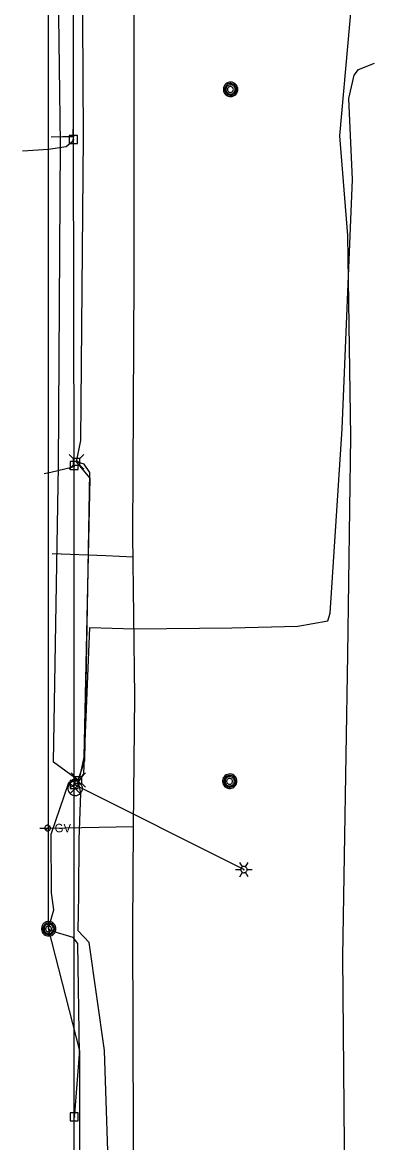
# Model space of a CAD drawing. Extents: x 596028 to 606371, y 330010 to 403088.
# Drawn here: x 602043 to 602203, y 373093 to 373603 of the extents above; entities that cross this region are included whole.
import ezdxf

# ---------------------------------------------------------------- set-up
doc = ezdxf.new("R2010")
doc.units = 0
for name, color, linetype in [('E_LTG', 7, 'Continuous'), ('E_SIG', 7, 'Continuous'), ('E_UTL_AG_Bold', 7, 'Continuous'), ('E_UTL_E_UG', 7, 'Continuous'), ('E_UTL_EPowerPole', 7, 'Continuous'), ('E_UTL_FO_UG', 7, 'Continuous'), ('E_UTL_G', 7, 'Continuous'), ('E_UTL_G_UG', 7, 'Continuous'), ('E_UTL_MH', 7, 'Continuous'), ('E_UTL_Overhead', 7, 'Continuous'), ('E_UTL_T_UG', 7, 'Continuous')]:
    doc.layers.add(name, color=color, linetype=linetype)

msp = doc.modelspace()

# ---------------------------------------------------------------- linework, layer by layer
at = {"layer": 'E_LTG'}
for points in [[(602140.09, 373217.23), (602142.47, 373217.23)], [(602143.18, 373218.46), (602141.99, 373220.53)], [(602145.32, 373217.23), (602145.3, 373217.5), (602145.22, 373217.76), (602145.1, 373218), (602144.93, 373218.21), (602144.72, 373218.39), (602144.49, 373218.53), (602144.23, 373218.61), (602143.96, 373218.65), (602143.69, 373218.64), (602143.43, 373218.58), (602143.18, 373218.46), (602142.96, 373218.31), (602142.77, 373218.11), (602142.63, 373217.88), (602142.52, 373217.63), (602142.47, 373217.36), (602142.47, 373217.09), (602142.52, 373216.82), (602142.63, 373216.57), (602142.77, 373216.34), (602142.96, 373216.15), (602143.18, 373215.99), (602143.43, 373215.88), (602143.69, 373215.81), (602143.96, 373215.8), (602144.23, 373215.84), (602144.49, 373215.93), (602144.72, 373216.06), (602144.93, 373216.24), (602145.1, 373216.45), (602145.22, 373216.69), (602145.3, 373216.96), (602145.32, 373217.23)], [(602145.32, 373217.23), (602145.3, 373217.5), (602145.22, 373217.76), (602145.1, 373218), (602144.93, 373218.21), (602144.72, 373218.39), (602144.49, 373218.53), (602144.23, 373218.61), (602143.96, 373218.65), (602143.69, 373218.64), (602143.43, 373218.58), (602143.18, 373218.46), (602142.96, 373218.31), (602142.77, 373218.11), (602142.63, 373217.88), (602142.52, 373217.63), (602142.47, 373217.36), (602142.47, 373217.09), (602142.52, 373216.82), (602142.63, 373216.57), (602142.77, 373216.34), (602142.96, 373216.15), (602143.18, 373215.99), (602143.43, 373215.88), (602143.69, 373215.81), (602143.96, 373215.8), (602144.23, 373215.84), (602144.49, 373215.93), (602144.72, 373216.06), (602144.93, 373216.24), (602145.1, 373216.45), (602145.22, 373216.69), (602145.3, 373216.96), (602145.32, 373217.23)], [(602145.32, 373217.23), (602145.3, 373217.5), (602145.22, 373217.76), (602145.1, 373218), (602144.93, 373218.21), (602144.72, 373218.39), (602144.49, 373218.53), (602144.23, 373218.61), (602143.96, 373218.65), (602143.69, 373218.64), (602143.43, 373218.58), (602143.18, 373218.46), (602142.96, 373218.31), (602142.77, 373218.11), (602142.63, 373217.88), (602142.52, 373217.63), (602142.47, 373217.36), (602142.47, 373217.09), (602142.52, 373216.82), (602142.63, 373216.57), (602142.77, 373216.34), (602142.96, 373216.15), (602143.18, 373215.99), (602143.43, 373215.88), (602143.69, 373215.81), (602143.96, 373215.8), (602144.23, 373215.84), (602144.49, 373215.93), (602144.72, 373216.06), (602144.93, 373216.24), (602145.1, 373216.45), (602145.22, 373216.69), (602145.3, 373216.96), (602145.32, 373217.23)], [(602144.01, 373217.23), (602144.01, 373217.25), (602144.01, 373217.27), (602144, 373217.29), (602143.98, 373217.31), (602143.96, 373217.32), (602143.95, 373217.33), (602143.92, 373217.34), (602143.9, 373217.34), (602143.88, 373217.34), (602143.86, 373217.34), (602143.84, 373217.33), (602143.82, 373217.32), (602143.8, 373217.3), (602143.79, 373217.28), (602143.78, 373217.26), (602143.78, 373217.24), (602143.78, 373217.21), (602143.78, 373217.19), (602143.79, 373217.17), (602143.8, 373217.15), (602143.82, 373217.14), (602143.84, 373217.12), (602143.86, 373217.11), (602143.88, 373217.11), (602143.9, 373217.11), (602143.92, 373217.11), (602143.95, 373217.12), (602143.96, 373217.13), (602143.98, 373217.14), (602144, 373217.16), (602144.01, 373217.18), (602144.01, 373217.2), (602144.01, 373217.23)], [(602144.61, 373218.46), (602145.8, 373220.53)], [(602145.32, 373217.23), (602147.71, 373217.23)], [(602141.99, 373213.93), (602143.18, 373215.99)], [(602145.8, 373213.93), (602144.61, 373215.99)]]:
    msp.add_lwpolyline(points, dxfattribs=at)
at = {"layer": 'E_SIG'}
for points in [[(602070.48, 373254.22), (602070.42, 373254.84), (602070.24, 373255.45), (602069.95, 373256), (602069.57, 373256.5), (602069.09, 373256.91), (602068.55, 373257.22), (602067.96, 373257.43), (602067.34, 373257.52), (602066.71, 373257.49), (602066.1, 373257.34), (602065.53, 373257.08), (602065.02, 373256.71), (602064.58, 373256.26), (602064.25, 373255.73), (602064.01, 373255.15), (602063.89, 373254.53), (602063.89, 373253.91), (602064.01, 373253.29), (602064.25, 373252.71), (602064.58, 373252.18), (602065.02, 373251.73), (602065.53, 373251.36), (602066.1, 373251.1), (602066.71, 373250.95), (602067.34, 373250.92), (602067.96, 373251.01), (602068.55, 373251.22), (602069.09, 373251.53), (602069.57, 373251.94), (602069.95, 373252.44), (602070.24, 373252.99), (602070.42, 373253.6), (602070.48, 373254.22)], [(602069.44, 373256.55), (602064.83, 373251.9)], [(602064.83, 373256.51), (602069.48, 373251.85)]]:
    msp.add_lwpolyline(points, dxfattribs=at)
at = {"layer": 'E_UTL_AG_Bold'}
for points in [[(602066.18, 373404.51), (602064.43, 373406.26)], [(602069.28, 373404.51), (602071.03, 373406.26)], [(602066.18, 373401.41), (602064.43, 373399.66)], [(602069.28, 373404.51), (602066.18, 373404.51)], [(602066.18, 373404.51), (602066.18, 373401.41)], [(602066.18, 373401.41), (602069.28, 373401.41)], [(602069.28, 373401.41), (602069.28, 373404.51)], [(602069.28, 373401.41), (602071.03, 373399.66)], [(602067.03, 373259.55), (602065.28, 373261.31)], [(602070.13, 373259.55), (602067.03, 373259.55)], [(602067.03, 373259.55), (602067.03, 373256.46)], [(602070.13, 373259.55), (602071.88, 373261.31)], [(602070.13, 373256.46), (602070.13, 373259.55)], [(602067.03, 373256.46), (602065.28, 373254.71)], [(602067.03, 373256.46), (602070.13, 373256.46)], [(602070.13, 373256.46), (602071.88, 373254.71)]]:
    msp.add_lwpolyline(points, dxfattribs=at)
at = {"layer": 'E_UTL_E_UG'}
for points in [[(602189.83, 372554.06), (602190.44, 372619.03), (602189.27, 372718.25), (602189.23, 372778.42), (602189.75, 372830), (602187.06, 372900.33), (602191.33, 372932.65), (602189.94, 372977.88), (602189.57, 373091.61), (602188.9, 373177.68), (602191.21, 373315.12), (602192.48, 373414.48), (602191.12, 373506.07), (602187.54, 373551.4), (602192.95, 373612.54), (602191.22, 373709.93), (602188.61, 373826.39), (602190.06, 373932.35), (602190.26, 374051.96), (602192.97, 374107.93), (602191.87, 374137.94), (602190.9, 374174.67), (602191.01, 374175.79)], [(602066.76, 373255.95), (602068.55, 373256.95), (602071.1, 373260.89), (602073.77, 373327.48), (602094.08, 373326.89), (602138.38, 373327.4), (602168.36, 373328.08), (602182.12, 373330.52), (602183.05, 373333.99), (602188.58, 373418), (602193.31, 373531.58), (602191.66, 373568.44), (602194.08, 373579.05), (602195.95, 373581.68), (602203.31, 373584.58)], [(602066.33, 373549.72), (602065.6, 373548.57), (602063.11, 373546.35), (602054.95, 373545.28), (602043.17, 373544.44)], [(602053.11, 373397.69), (602056.07, 373398.3), (602065.62, 373400.49), (602066.7, 373401.26)]]:
    msp.add_lwpolyline(points, dxfattribs=at)
at = {"layer": 'E_UTL_EPowerPole'}
for points in [[(602066.3, 373551.56), (602066.3, 373554.47)], [(602068.14, 373551.56), (602064.45, 373551.56)], [(602064.45, 373551.56), (602064.45, 373547.87)], [(602066.57, 373549.72), (602066.56, 373549.76), (602066.55, 373549.81), (602066.53, 373549.85), (602066.5, 373549.88), (602066.47, 373549.91), (602066.43, 373549.94), (602066.39, 373549.95), (602066.34, 373549.96), (602066.29, 373549.95), (602066.25, 373549.94), (602066.21, 373549.93), (602066.17, 373549.9), (602066.14, 373549.87), (602066.12, 373549.83), (602066.1, 373549.79), (602066.09, 373549.74), (602066.09, 373549.7), (602066.1, 373549.65), (602066.12, 373549.61), (602066.14, 373549.57), (602066.17, 373549.54), (602066.21, 373549.51), (602066.25, 373549.49), (602066.29, 373549.48), (602066.34, 373549.48), (602066.39, 373549.49), (602066.43, 373549.5), (602066.47, 373549.52), (602066.5, 373549.55), (602066.53, 373549.59), (602066.55, 373549.63), (602066.56, 373549.67), (602066.57, 373549.72)], [(602068.14, 373547.87), (602068.14, 373551.56)], [(602064.45, 373547.87), (602068.14, 373547.87)], [(602066.67, 373403.11), (602066.67, 373406.02)], [(602068.52, 373403.11), (602064.83, 373403.11)], [(602064.83, 373403.11), (602064.83, 373399.42)], [(602066.94, 373401.26), (602066.94, 373401.31), (602066.93, 373401.35), (602066.9, 373401.39), (602066.88, 373401.43), (602066.84, 373401.46), (602066.8, 373401.48), (602066.76, 373401.5), (602066.72, 373401.5), (602066.67, 373401.5), (602066.63, 373401.49), (602066.58, 373401.47), (602066.55, 373401.44), (602066.52, 373401.41), (602066.49, 373401.37), (602066.48, 373401.33), (602066.47, 373401.29), (602066.47, 373401.24), (602066.48, 373401.2), (602066.49, 373401.15), (602066.52, 373401.12), (602066.55, 373401.08), (602066.58, 373401.06), (602066.63, 373401.04), (602066.67, 373401.03), (602066.72, 373401.03), (602066.76, 373401.03), (602066.8, 373401.05), (602066.84, 373401.07), (602066.88, 373401.1), (602066.9, 373401.14), (602066.93, 373401.18), (602066.94, 373401.22), (602066.94, 373401.26)], [(602068.52, 373399.42), (602068.52, 373403.11)], [(602064.83, 373399.42), (602068.52, 373399.42)], [(602066.73, 373257.79), (602066.73, 373260.7)], [(602068.57, 373257.79), (602064.89, 373257.79)], [(602064.89, 373257.79), (602064.89, 373254.1)], [(602064.89, 373254.1), (602068.57, 373254.1)], [(602067, 373255.95), (602067, 373255.99), (602066.98, 373256.04), (602066.96, 373256.08), (602066.94, 373256.11), (602066.9, 373256.14), (602066.86, 373256.17), (602066.82, 373256.18), (602066.77, 373256.19), (602066.73, 373256.19), (602066.68, 373256.17), (602066.64, 373256.16), (602066.61, 373256.13), (602066.58, 373256.1), (602066.55, 373256.06), (602066.53, 373256.02), (602066.53, 373255.97), (602066.53, 373255.93), (602066.53, 373255.88), (602066.55, 373255.84), (602066.58, 373255.8), (602066.61, 373255.77), (602066.64, 373255.74), (602066.68, 373255.72), (602066.73, 373255.71), (602066.77, 373255.71), (602066.82, 373255.72), (602066.86, 373255.73), (602066.9, 373255.76), (602066.94, 373255.78), (602066.96, 373255.82), (602066.98, 373255.86), (602067, 373255.9), (602067, 373255.95)], [(602068.57, 373254.1), (602068.57, 373257.79)], [(602068.53, 373106.48), (602064.84, 373106.48)], [(602064.84, 373106.48), (602064.84, 373102.79)], [(602066.68, 373106.48), (602066.68, 373109.39)], [(602068.53, 373102.79), (602068.53, 373106.48)], [(602064.84, 373102.79), (602068.53, 373102.79)], [(602066.95, 373104.63), (602066.95, 373104.68), (602066.94, 373104.72), (602066.92, 373104.76), (602066.89, 373104.8), (602066.85, 373104.83), (602066.81, 373104.85), (602066.77, 373104.87), (602066.73, 373104.87), (602066.68, 373104.87), (602066.64, 373104.86), (602066.6, 373104.84), (602066.56, 373104.81), (602066.53, 373104.78), (602066.5, 373104.74), (602066.49, 373104.7), (602066.48, 373104.66), (602066.48, 373104.61), (602066.49, 373104.57), (602066.5, 373104.53), (602066.53, 373104.49), (602066.56, 373104.45), (602066.6, 373104.43), (602066.64, 373104.41), (602066.68, 373104.4), (602066.73, 373104.4), (602066.77, 373104.4), (602066.81, 373104.42), (602066.85, 373104.44), (602066.89, 373104.47), (602066.92, 373104.51), (602066.94, 373104.55), (602066.95, 373104.59), (602066.95, 373104.63)]]:
    msp.add_lwpolyline(points, dxfattribs=at)
at = {"layer": 'E_UTL_FO_UG'}
msp.add_lwpolyline([(602066.66, 373551.03), (602061.54, 373550.93), (602056.28, 373550.75)], dxfattribs=at)
at = {"layer": 'E_UTL_G'}
for points in [[(602055.91, 373236.13), (602055.89, 373236.38), (602055.82, 373236.61), (602055.71, 373236.83), (602055.55, 373237.02), (602055.37, 373237.18), (602055.16, 373237.3), (602054.93, 373237.38), (602054.69, 373237.42), (602054.44, 373237.4), (602054.21, 373237.35), (602053.98, 373237.25), (602053.79, 373237.1), (602053.62, 373236.93), (602053.49, 373236.72), (602053.39, 373236.5), (602053.35, 373236.26), (602053.35, 373236.01), (602053.39, 373235.77), (602053.49, 373235.55), (602053.62, 373235.34), (602053.79, 373235.16), (602053.98, 373235.02), (602054.21, 373234.92), (602054.44, 373234.86), (602054.69, 373234.85), (602054.93, 373234.89), (602055.16, 373234.97), (602055.37, 373235.09), (602055.55, 373235.25), (602055.71, 373235.44), (602055.82, 373235.66), (602055.89, 373235.89), (602055.91, 373236.13)], [(602053.72, 373235.23), (602055.53, 373237.04)]]:
    msp.add_lwpolyline(points, dxfattribs=at)
at = {"layer": 'E_UTL_G_UG'}
for points in [[(602093.24, 372526.91), (602093.15, 372614.92), (602093, 372673.07), (602092.69, 372750.6), (602092.43, 372825.78), (602093.25, 372943.6), (602093.79, 373049.75), (602093.43, 373190.49), (602093.73, 373236.89), (602094.23, 373296.11), (602093.44, 373369.57), (602093.99, 373486.76), (602093.92, 373578.62), (602094.06, 373687.99)], [(602056.65, 373361.26), (602081.14, 373360.23), (602093.55, 373359.66)], [(602051.12, 373236.11), (602054.63, 373236.13), (602093.73, 373236.89)]]:
    msp.add_lwpolyline(points, dxfattribs=at)
at = {"layer": 'E_UTL_MH'}
for points in [[(602141.13, 373572.6), (602141.07, 373573.22), (602140.9, 373573.82), (602140.61, 373574.38), (602140.22, 373574.87), (602139.75, 373575.28), (602139.2, 373575.6), (602138.61, 373575.8), (602137.99, 373575.89), (602137.36, 373575.86), (602136.75, 373575.71), (602136.18, 373575.45), (602135.67, 373575.09), (602135.24, 373574.63), (602134.9, 373574.11), (602134.67, 373573.52), (602134.55, 373572.91), (602134.55, 373572.28), (602134.67, 373571.67), (602134.9, 373571.08), (602135.24, 373570.56), (602135.67, 373570.1), (602136.18, 373569.74), (602136.75, 373569.48), (602137.36, 373569.33), (602137.99, 373569.3), (602138.61, 373569.39), (602139.2, 373569.59), (602139.75, 373569.91), (602140.22, 373570.32), (602140.61, 373570.81), (602140.9, 373571.37), (602141.07, 373571.97), (602141.13, 373572.6)], [(602140.52, 373572.59), (602140.47, 373573.1), (602140.33, 373573.59), (602140.09, 373574.04), (602139.78, 373574.44), (602139.39, 373574.77), (602138.95, 373575.03), (602138.47, 373575.19), (602137.97, 373575.26), (602137.46, 373575.24), (602136.96, 373575.12), (602136.5, 373574.91), (602136.09, 373574.61), (602135.74, 373574.25), (602135.46, 373573.82), (602135.27, 373573.34), (602135.18, 373572.85), (602135.18, 373572.34), (602135.27, 373571.84), (602135.46, 373571.36), (602135.74, 373570.94), (602136.09, 373570.57), (602136.5, 373570.27), (602136.96, 373570.06), (602137.46, 373569.94), (602137.97, 373569.92), (602138.47, 373569.99), (602138.95, 373570.16), (602139.39, 373570.41), (602139.78, 373570.74), (602140.09, 373571.14), (602140.33, 373571.6), (602140.47, 373572.08), (602140.52, 373572.59)], [(602139.95, 373572.56), (602139.92, 373572.96), (602139.8, 373573.35), (602139.62, 373573.71), (602139.37, 373574.03), (602139.06, 373574.3), (602138.71, 373574.5), (602138.33, 373574.63), (602137.93, 373574.69), (602137.52, 373574.67), (602137.13, 373574.57), (602136.76, 373574.41), (602136.43, 373574.17), (602136.15, 373573.88), (602135.93, 373573.54), (602135.78, 373573.16), (602135.71, 373572.76), (602135.71, 373572.36), (602135.78, 373571.96), (602135.93, 373571.59), (602136.15, 373571.25), (602136.43, 373570.95), (602136.76, 373570.72), (602137.13, 373570.55), (602137.52, 373570.45), (602137.93, 373570.44), (602138.33, 373570.49), (602138.71, 373570.63), (602139.06, 373570.83), (602139.37, 373571.09), (602139.62, 373571.41), (602139.8, 373571.77), (602139.92, 373572.16), (602139.95, 373572.56)], [(602139.1, 373572.55), (602139.07, 373572.8), (602139, 373573.04), (602138.89, 373573.27), (602138.73, 373573.47), (602138.54, 373573.63), (602138.32, 373573.76), (602138.08, 373573.84), (602137.83, 373573.88), (602137.58, 373573.87), (602137.33, 373573.81), (602137.1, 373573.7), (602136.89, 373573.55), (602136.72, 373573.37), (602136.58, 373573.16), (602136.49, 373572.92), (602136.44, 373572.67), (602136.44, 373572.42), (602136.49, 373572.17), (602136.58, 373571.94), (602136.72, 373571.72), (602136.89, 373571.54), (602137.1, 373571.39), (602137.33, 373571.29), (602137.58, 373571.23), (602137.83, 373571.22), (602138.08, 373571.25), (602138.32, 373571.34), (602138.54, 373571.46), (602138.73, 373571.63), (602138.89, 373571.83), (602139, 373572.05), (602139.07, 373572.29), (602139.1, 373572.55)], [(602140.74, 373257.47), (602140.68, 373258.1), (602140.51, 373258.7), (602140.22, 373259.26), (602139.83, 373259.75), (602139.36, 373260.16), (602138.81, 373260.47), (602138.22, 373260.68), (602137.6, 373260.77), (602136.97, 373260.74), (602136.36, 373260.59), (602135.79, 373260.33), (602135.28, 373259.97), (602134.85, 373259.51), (602134.51, 373258.98), (602134.28, 373258.4), (602134.16, 373257.79), (602134.16, 373257.16), (602134.28, 373256.54), (602134.51, 373255.96), (602134.85, 373255.43), (602135.28, 373254.98), (602135.79, 373254.61), (602136.36, 373254.35), (602136.97, 373254.21), (602137.6, 373254.18), (602138.22, 373254.26), (602138.81, 373254.47), (602139.36, 373254.78), (602139.83, 373255.19), (602140.22, 373255.69), (602140.51, 373256.25), (602140.68, 373256.85), (602140.74, 373257.47)], [(602140.13, 373257.47), (602140.08, 373257.97), (602139.94, 373258.46), (602139.7, 373258.91), (602139.39, 373259.31), (602139, 373259.65), (602138.56, 373259.9), (602138.08, 373260.07), (602137.58, 373260.14), (602137.07, 373260.12), (602136.57, 373260), (602136.11, 373259.79), (602135.7, 373259.49), (602135.35, 373259.12), (602135.07, 373258.69), (602134.88, 373258.22), (602134.79, 373257.72), (602134.79, 373257.21), (602134.88, 373256.71), (602135.07, 373256.24), (602135.35, 373255.81), (602135.7, 373255.44), (602136.11, 373255.15), (602136.57, 373254.94), (602137.07, 373254.82), (602137.58, 373254.79), (602138.08, 373254.87), (602138.56, 373255.03), (602139, 373255.29), (602139.39, 373255.62), (602139.7, 373256.02), (602139.94, 373256.47), (602140.08, 373256.96), (602140.13, 373257.47)], [(602139.56, 373257.44), (602139.53, 373257.84), (602139.41, 373258.23), (602139.23, 373258.59), (602138.98, 373258.91), (602138.67, 373259.17), (602138.32, 373259.38), (602137.94, 373259.51), (602137.54, 373259.57), (602137.13, 373259.55), (602136.74, 373259.45), (602136.37, 373259.28), (602136.04, 373259.05), (602135.76, 373258.75), (602135.54, 373258.41), (602135.39, 373258.04), (602135.32, 373257.64), (602135.32, 373257.24), (602135.39, 373256.84), (602135.54, 373256.46), (602135.76, 373256.12), (602136.04, 373255.83), (602136.37, 373255.59), (602136.74, 373255.43), (602137.13, 373255.33), (602137.54, 373255.31), (602137.94, 373255.37), (602138.32, 373255.5), (602138.67, 373255.7), (602138.98, 373255.97), (602139.23, 373256.29), (602139.41, 373256.65), (602139.53, 373257.04), (602139.56, 373257.44)], [(602138.71, 373257.42), (602138.68, 373257.68), (602138.61, 373257.92), (602138.5, 373258.14), (602138.34, 373258.34), (602138.15, 373258.51), (602137.93, 373258.63), (602137.69, 373258.72), (602137.44, 373258.75), (602137.19, 373258.74), (602136.94, 373258.68), (602136.71, 373258.58), (602136.5, 373258.43), (602136.33, 373258.25), (602136.19, 373258.03), (602136.1, 373257.8), (602136.05, 373257.55), (602136.05, 373257.3), (602136.1, 373257.05), (602136.19, 373256.81), (602136.33, 373256.6), (602136.5, 373256.42), (602136.71, 373256.27), (602136.94, 373256.16), (602137.19, 373256.1), (602137.44, 373256.09), (602137.69, 373256.13), (602137.93, 373256.21), (602138.15, 373256.34), (602138.34, 373256.5), (602138.5, 373256.7), (602138.61, 373256.93), (602138.68, 373257.17), (602138.71, 373257.42)], [(602058.41, 373190.27), (602058.35, 373190.9), (602058.17, 373191.5), (602057.89, 373192.06), (602057.5, 373192.55), (602057.02, 373192.96), (602056.48, 373193.27), (602055.89, 373193.48), (602055.27, 373193.57), (602054.64, 373193.54), (602054.03, 373193.39), (602053.46, 373193.13), (602052.95, 373192.77), (602052.52, 373192.31), (602052.18, 373191.78), (602051.94, 373191.2), (602051.82, 373190.59), (602051.82, 373189.96), (602051.94, 373189.34), (602052.18, 373188.76), (602052.52, 373188.23), (602052.95, 373187.78), (602053.46, 373187.41), (602054.03, 373187.15), (602054.64, 373187.01), (602055.27, 373186.98), (602055.89, 373187.06), (602056.48, 373187.27), (602057.02, 373187.58), (602057.5, 373187.99), (602057.89, 373188.49), (602058.17, 373189.05), (602058.35, 373189.65), (602058.41, 373190.27)], [(602057.79, 373190.27), (602057.75, 373190.77), (602057.6, 373191.26), (602057.37, 373191.71), (602057.05, 373192.11), (602056.67, 373192.45), (602056.23, 373192.7), (602055.75, 373192.87), (602055.24, 373192.94), (602054.74, 373192.92), (602054.24, 373192.8), (602053.78, 373192.59), (602053.36, 373192.29), (602053.01, 373191.92), (602052.74, 373191.49), (602052.55, 373191.02), (602052.45, 373190.52), (602052.45, 373190.01), (602052.55, 373189.51), (602052.74, 373189.04), (602053.01, 373188.61), (602053.36, 373188.24), (602053.78, 373187.95), (602054.24, 373187.74), (602054.74, 373187.62), (602055.24, 373187.59), (602055.75, 373187.67), (602056.23, 373187.83), (602056.67, 373188.09), (602057.05, 373188.42), (602057.37, 373188.82), (602057.6, 373189.27), (602057.75, 373189.76), (602057.79, 373190.27)], [(602057.23, 373190.24), (602057.19, 373190.64), (602057.08, 373191.03), (602056.89, 373191.39), (602056.64, 373191.71), (602056.34, 373191.97), (602055.99, 373192.18), (602055.6, 373192.31), (602055.2, 373192.37), (602054.8, 373192.35), (602054.41, 373192.25), (602054.04, 373192.08), (602053.71, 373191.85), (602053.43, 373191.55), (602053.21, 373191.21), (602053.06, 373190.84), (602052.98, 373190.44), (602052.98, 373190.04), (602053.06, 373189.64), (602053.21, 373189.26), (602053.43, 373188.92), (602053.71, 373188.63), (602054.04, 373188.39), (602054.41, 373188.23), (602054.8, 373188.13), (602055.2, 373188.11), (602055.6, 373188.17), (602055.99, 373188.3), (602056.34, 373188.5), (602056.64, 373188.77), (602056.89, 373189.09), (602057.08, 373189.45), (602057.19, 373189.84), (602057.23, 373190.24)], [(602056.38, 373190.22), (602056.35, 373190.48), (602056.28, 373190.72), (602056.16, 373190.94), (602056.01, 373191.14), (602055.82, 373191.31), (602055.6, 373191.43), (602055.36, 373191.52), (602055.11, 373191.55), (602054.85, 373191.54), (602054.61, 373191.48), (602054.38, 373191.38), (602054.17, 373191.23), (602054, 373191.05), (602053.86, 373190.83), (602053.77, 373190.6), (602053.72, 373190.35), (602053.72, 373190.1), (602053.77, 373189.85), (602053.86, 373189.61), (602054, 373189.4), (602054.17, 373189.22), (602054.38, 373189.07), (602054.61, 373188.96), (602054.85, 373188.9), (602055.11, 373188.89), (602055.36, 373188.93), (602055.6, 373189.01), (602055.82, 373189.14), (602056.01, 373189.3), (602056.16, 373189.5), (602056.28, 373189.73), (602056.35, 373189.97), (602056.38, 373190.22)]]:
    msp.add_lwpolyline(points, dxfattribs=at)
at = {"layer": 'E_UTL_Overhead'}
for points in [[(602066.88, 372572.55), (602066.55, 372750.09), (602066.67, 372928.36), (602066.71, 373104.63), (602066.76, 373255.95), (602066.7, 373401.26), (602066.33, 373549.72), (602066.53, 373686.74), (602066.09, 373819.32), (602065.08, 373973.66), (602066.98, 374151.67), (602066.34, 374292.77), (602066.62, 374583.45)], [(602143.9, 373217.23), (602066.76, 373255.95)]]:
    msp.add_lwpolyline(points, dxfattribs=at)
at = {"layer": 'E_UTL_T_UG'}
for points in [[(602055.02, 373190.4), (602054.9, 376316.68), (602051.39, 376320.34), (602051.52, 376386.68)], [(602068.58, 373258.01), (602057.27, 373266.13), (602059.52, 373401.16), (602060.46, 373547.72), (602058.7, 373687.55), (602059.6, 373852.23), (602058.36, 373960.35), (602056.34, 374107.97), (602058.51, 374151.79), (602063.85, 374154.37), (602057.74, 374155.62), (602058.05, 374163.73), (602058.99, 374288.87), (602057.85, 374433.74), (602053.94, 374597.47)], [(602068.58, 373258.01), (602069.47, 373259.88), (602071.17, 373268.5), (602073.91, 373395.51), (602067.73, 373402.96), (602069.66, 373412.59), (602070.89, 373551.02), (602070.13, 373685.71)], [(602066.88, 372572.55), (602068.14, 372572.75), (602071.98, 372575.86), (602072.37, 372577.13), (602073.59, 372577.12), (602081.71, 372580.6), (602084.18, 372583.86), (602083.94, 372702.53), (602084.66, 372846.23), (602084.98, 372997.52), (602080.46, 373134.77), (602073.46, 373184.03), (602068.51, 373189.37), (602068.82, 373205.72), (602068.95, 373230.95), (602069.79, 373252.05), (602068.58, 373258.01), (602071.54, 373266.91), (602073.8, 373398.05), (602071.21, 373401.89), (602067.73, 373402.96)], [(602068.5, 372844.34), (602069.38, 372997.66), (602069.29, 373134.66), (602055.02, 373190.4), (602057.5, 373198.93), (602056.34, 373206.61), (602056.19, 373233.32), (602064.25, 373256.95), (602066.48, 373258.54), (602068.58, 373258.01)], [(602066.71, 373104.63), (602067.06, 373105.78), (602069.07, 373133.13), (602068.41, 373183.58), (602066.2, 373186.29), (602056.02, 373189.4), (602055.02, 373190.4)]]:
    msp.add_lwpolyline(points, dxfattribs=at)

# ---------------------------------------------------------------- texts
at = {"layer": 'E_UTL_G'}
msp.add_text('GV', height=3.85, dxfattribs=at).set_placement((602057.83, 373234.21))

doc.saveas('drawing.dxf')
